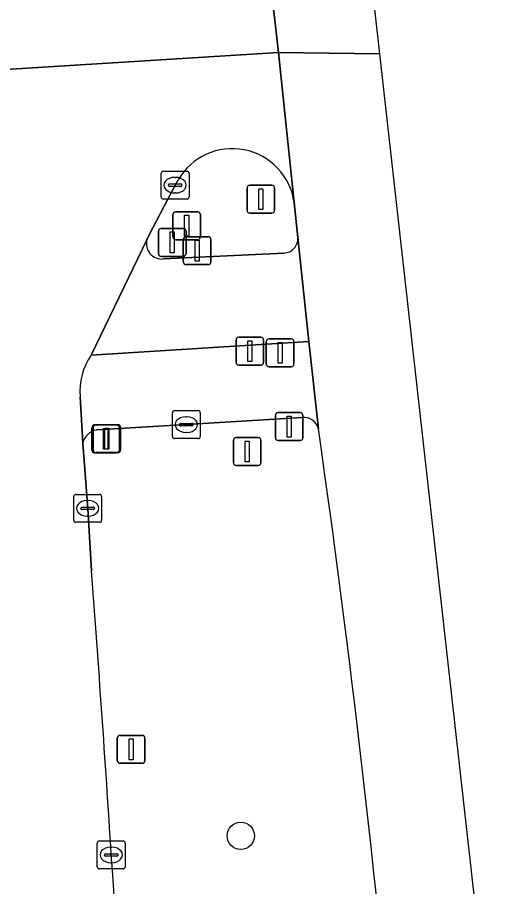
# Model space of a CAD drawing. Extents: x 160856 to 161310, y 384024 to 384878.
# Drawn here: x 161292.42 to 161310.22, y 384818.23 to 384849.4 of the extents above; entities that cross this region are included whole.
import ezdxf

# ---------------------------------------------------------------- set-up
doc = ezdxf.new("R2010")
doc.units = 0
for name, color, linetype in [('IMGEO_Berm_groen', 7, 'Continuous'), ('IMGEO_Boom', 7, 'Continuous'), ('IMGEO_Drukknoppaal', 7, 'Continuous'), ('IMGEO_Fietspad_gesloten', 7, 'Continuous'), ('IMGEO_Kolk', 7, 'Continuous'), ('IMGEO_Lichtmast', 7, 'Continuous'), ('IMGEO_OVBaan_gesloten', 7, 'Continuous'), ('IMGEO_Rijbaan_lokaal_gesloten', 7, 'Continuous'), ('IMGEO_Rijbaan_regionaal_gesloten', 7, 'Continuous'), ('IMGEO_Verkeersbordpaal', 7, 'Continuous'), ('IMGEO_Verkeerseiland_groen', 7, 'Continuous'), ('IMGEO_Verkeersregelinstallatiepaal', 7, 'Continuous'), ('IMGEO_Voetpad_open', 7, 'Continuous')]:
    doc.layers.add(name, color=color, linetype=linetype)

msp = doc.modelspace()

# ---------------------------------------------------------------- linework, layer by layer
at = {"layer": 'IMGEO_Berm_groen'}
for points in [[(161302.631, 384835.058), (161298.482, 384834.8), (161295.263, 384834.606)], [(161294.769, 384834.138), (161294.943, 384831.796), (161295.074, 384829.56)]]:
    msp.add_lwpolyline(points, dxfattribs=at)
for centre, radius, start, end in [((161302.686, 384834.512), 0.549, 13.7909, 95.7816), ((161295.359, 384834.009), 0.604, 99.1862, 167.7175), ((160867.276, 384772.049), 440.414, 1.18907, 8.17089), ((160654.254, 384779.546), 642.768, 3.551935, 4.462677), ((160842.038, 384787.292), 454.883, 1.84697, 4.04356)]:
    msp.add_arc(centre, radius, start, end, dxfattribs=at)
at = {"layer": 'IMGEO_Boom'}
msp.add_circle((161300.432, 384820.053), 0.489, dxfattribs=at)
at = {"layer": 'IMGEO_Drukknoppaal'}
for p, q in [((161298.372, 384840.637), (161298.372, 384841.437)), ((161298.372, 384841.437), (161298.372, 384840.637)), ((161298.472, 384841.537), (161299.262, 384841.537)), ((161299.262, 384841.537), (161298.472, 384841.537)), ((161299.362, 384841.437), (161299.362, 384840.637)), ((161299.362, 384840.637), (161299.362, 384841.437)), ((161299.262, 384840.537), (161298.472, 384840.537)), ((161298.472, 384840.537), (161299.262, 384840.537)), ((161300.264, 384837.032), (161300.264, 384837.832)), ((161300.264, 384837.832), (161300.264, 384837.032)), ((161300.364, 384837.932), (161301.154, 384837.932)), ((161301.154, 384837.932), (161300.364, 384837.932)), ((161301.254, 384837.832), (161301.254, 384837.032)), ((161301.254, 384837.032), (161301.254, 384837.832)), ((161301.154, 384836.932), (161300.364, 384836.932)), ((161300.364, 384836.932), (161301.154, 384836.932))]:
    msp.add_line(p, q, dxfattribs=at)
for points in [[(161298.792, 384841.412), (161298.942, 384841.412), (161298.942, 384840.662), (161298.792, 384840.662), (161298.792, 384841.412)], [(161300.684, 384837.807), (161300.834, 384837.807), (161300.834, 384837.057), (161300.684, 384837.057), (161300.684, 384837.807)]]:
    msp.add_lwpolyline(points, dxfattribs=at)
for centre, start, end in [((161298.472, 384841.437), 90, 180), ((161298.472, 384841.437), 90, 180), ((161299.262, 384841.437), 0, 90), ((161299.262, 384841.437), 360, 90), ((161298.472, 384840.637), 180, 270), ((161298.472, 384840.637), 180, 270), ((161299.262, 384840.637), 270, 0), ((161299.262, 384840.637), 270, 0), ((161300.364, 384837.832), 90, 180), ((161300.364, 384837.832), 90, 180), ((161301.154, 384837.832), 0, 90), ((161301.154, 384837.832), 360, 90), ((161300.364, 384837.032), 180, 270), ((161300.364, 384837.032), 180, 270), ((161301.154, 384837.032), 270, 0), ((161301.154, 384837.032), 270, 0)]:
    msp.add_arc(centre, 0.1, start, end, dxfattribs=at)
at = {"layer": 'IMGEO_Fietspad_gesloten'}
for points in [[(161297.073, 384841.454), (161295.061, 384837.294), (161302.878, 384837.781), (161302.476, 384841.51)], [(161301.983, 384840.951), (161297.665, 384840.739)]]:
    msp.add_lwpolyline(points, dxfattribs=at)
for centre, radius, start, end in [((161297.602, 384841.29), 0.554, 162.7537, 276.4939), ((161301.968, 384841.461), 0.51, 271.7023, 5.4775)]:
    msp.add_arc(centre, radius, start, end, dxfattribs=at)
at = {"layer": 'IMGEO_Kolk'}
for p, q in [((161297.578, 384842.959), (161297.578, 384843.811)), ((161297.653, 384843.885), (161298.505, 384843.885)), ((161298.579, 384843.811), (161298.579, 384842.959)), ((161297.88, 384843.428), (161298.278, 384843.428)), ((161298.066, 384843.665), (161298.091, 384843.665)), ((161297.837, 384843.379), (161297.837, 384843.391)), ((161298.275, 384843.342), (161297.877, 384843.342)), ((161298.089, 384843.105), (161298.064, 384843.105)), ((161298.321, 384843.391), (161298.321, 384843.379)), ((161298.505, 384842.885), (161297.653, 384842.885)), ((161297.981, 384834.374), (161297.981, 384835.226)), ((161298.056, 384835.3), (161298.908, 384835.3)), ((161298.469, 384835.08), (161298.494, 384835.08)), ((161298.982, 384835.226), (161298.982, 384834.374)), ((161298.24, 384834.794), (161298.24, 384834.806)), ((161298.678, 384834.757), (161298.28, 384834.757)), ((161298.283, 384834.843), (161298.681, 384834.843)), ((161298.724, 384834.806), (161298.724, 384834.794)), ((161298.492, 384834.52), (161298.467, 384834.52)), ((161298.908, 384834.3), (161298.056, 384834.3)), ((161294.442, 384831.37), (161294.442, 384832.222)), ((161294.517, 384832.296), (161295.369, 384832.296)), ((161295.443, 384832.222), (161295.443, 384831.37)), ((161294.93, 384832.076), (161294.955, 384832.076)), ((161294.701, 384831.79), (161294.701, 384831.802)), ((161295.139, 384831.753), (161294.741, 384831.753)), ((161294.744, 384831.839), (161295.142, 384831.839)), ((161295.185, 384831.802), (161295.185, 384831.79)), ((161295.369, 384831.296), (161294.517, 384831.296)), ((161294.953, 384831.516), (161294.928, 384831.516)), ((161295.287, 384818.942), (161295.287, 384819.794)), ((161295.362, 384819.868), (161296.214, 384819.868)), ((161296.288, 384819.794), (161296.288, 384818.942)), ((161295.775, 384819.648), (161295.8, 384819.648)), ((161295.546, 384819.362), (161295.546, 384819.374)), ((161295.984, 384819.325), (161295.586, 384819.325)), ((161295.589, 384819.411), (161295.987, 384819.411)), ((161296.03, 384819.374), (161296.03, 384819.362)), ((161296.214, 384818.868), (161295.362, 384818.868)), ((161295.798, 384819.088), (161295.773, 384819.088))]:
    msp.add_line(p, q, dxfattribs=at)
for points in [[(161297.578, 384842.959), (161297.578, 384843.811)], [(161297.653, 384843.885), (161298.505, 384843.885)], [(161298.579, 384843.811), (161298.579, 384842.959)], [(161298.505, 384842.885), (161297.653, 384842.885)], [(161297.981, 384834.374), (161297.981, 384835.226)], [(161298.056, 384835.3), (161298.908, 384835.3)], [(161298.982, 384835.226), (161298.982, 384834.374)], [(161298.908, 384834.3), (161298.056, 384834.3)], [(161294.442, 384831.37), (161294.442, 384832.222)], [(161294.517, 384832.296), (161295.369, 384832.296)], [(161295.443, 384832.222), (161295.443, 384831.37)], [(161295.369, 384831.296), (161294.517, 384831.296)], [(161295.287, 384818.942), (161295.287, 384819.794)], [(161295.362, 384819.868), (161296.214, 384819.868)], [(161296.288, 384819.794), (161296.288, 384818.942)], [(161296.214, 384818.868), (161295.362, 384818.868)]]:
    msp.add_lwpolyline(points, dxfattribs=at)
for centre, radius, start, end in [((161297.655, 384843.809), 0.0765, 91.552, 178.448), ((161297.655, 384843.809), 0.0765, 91.552, 178.448), ((161298.503, 384843.809), 0.0765, 1.552, 88.448), ((161298.503, 384843.809), 0.0765, 1.552, 88.448), ((161297.877, 384843.388), 0.0403, 85.8775, 175.7526), ((161298.282, 384843.39), 0.0386, 1.7309, 96.639), ((161297.874, 384843.378), 0.0366, 178.938, 274.7102), ((161298.278, 384843.385), 0.043, 264.8664, 352.4533), ((161297.655, 384842.961), 0.0765, 181.552, 268.448), ((161297.655, 384842.961), 0.0765, 181.552, 268.448), ((161298.503, 384842.961), 0.0765, 271.552, 358.448), ((161298.503, 384842.961), 0.0765, 271.552, 358.448), ((161298.058, 384835.224), 0.0765, 91.552, 178.448), ((161298.058, 384835.224), 0.0765, 91.552, 178.448), ((161298.906, 384835.224), 0.0765, 1.552, 88.448), ((161298.906, 384835.224), 0.0765, 1.552, 88.448), ((161298.28, 384834.803), 0.0403, 85.8775, 175.7526), ((161298.277, 384834.793), 0.0366, 178.938, 274.7102), ((161298.681, 384834.8), 0.043, 264.8664, 352.4533), ((161298.685, 384834.805), 0.0386, 1.7309, 96.639), ((161298.058, 384834.376), 0.0765, 181.552, 268.448), ((161298.058, 384834.376), 0.0765, 181.552, 268.448), ((161298.906, 384834.376), 0.0765, 271.552, 358.448), ((161298.906, 384834.376), 0.0765, 271.552, 358.448), ((161294.519, 384832.22), 0.0765, 91.552, 178.448), ((161294.519, 384832.22), 0.0765, 91.552, 178.448), ((161295.367, 384832.22), 0.0765, 1.552, 88.448), ((161295.367, 384832.22), 0.0765, 1.552, 88.448), ((161294.741, 384831.799), 0.0403, 85.8775, 175.7526), ((161294.738, 384831.789), 0.0366, 178.938, 274.7102), ((161295.142, 384831.796), 0.043, 264.8664, 352.4533), ((161295.146, 384831.801), 0.0386, 1.7309, 96.639), ((161294.519, 384831.372), 0.0765, 181.552, 268.448), ((161294.519, 384831.372), 0.0765, 181.552, 268.448), ((161295.367, 384831.372), 0.0765, 271.552, 358.448), ((161295.367, 384831.372), 0.0765, 271.552, 358.448), ((161295.364, 384819.792), 0.0765, 91.552, 178.448), ((161295.364, 384819.792), 0.0765, 91.552, 178.448), ((161296.212, 384819.792), 0.0765, 1.552, 88.448), ((161296.212, 384819.792), 0.0765, 1.552, 88.448), ((161295.586, 384819.371), 0.0403, 85.8775, 175.7526), ((161295.583, 384819.361), 0.0366, 178.938, 274.7102), ((161295.987, 384819.368), 0.043, 264.8664, 352.4533), ((161295.991, 384819.373), 0.0386, 1.7309, 96.639), ((161295.364, 384818.944), 0.0765, 181.552, 268.448), ((161295.364, 384818.944), 0.0765, 181.552, 268.448), ((161296.212, 384818.944), 0.0765, 271.552, 358.448), ((161296.212, 384818.944), 0.0765, 271.552, 358.448)]:
    msp.add_arc(centre, radius, start, end, dxfattribs=at)
for centre, major_axis, ratio, start_param, end_param in [((161298.065, 384843.385), (-0.387, 0.002), 0.722429, 4.712389, 7.853982), ((161298.09, 384843.385), (-0.39, 0.002), 0.717154, 1.570796, 4.712389), ((161298.468, 384834.8), (-0.387, 0.002), 0.722429, 4.712389, 7.853982), ((161298.493, 384834.8), (-0.39, 0.002), 0.717154, 1.570796, 4.712389), ((161294.929, 384831.796), (-0.387, 0.002), 0.722429, 4.712389, 7.853982), ((161294.954, 384831.796), (-0.39, 0.002), 0.717154, 1.570796, 4.712389), ((161295.774, 384819.368), (-0.387, 0.002), 0.722429, 4.712389, 7.853982), ((161295.799, 384819.368), (-0.39, 0.002), 0.717154, 1.570796, 4.712389)]:
    msp.add_ellipse(centre, major_axis=major_axis, ratio=ratio, start_param=start_param, end_param=end_param, dxfattribs=at)
at = {"layer": 'IMGEO_Lichtmast'}
for p, q in [((161295.134, 384833.893), (161295.134, 384834.693)), ((161295.134, 384834.693), (161295.134, 384833.893)), ((161295.234, 384834.793), (161296.024, 384834.793)), ((161296.024, 384834.793), (161295.234, 384834.793)), ((161296.124, 384834.693), (161296.124, 384833.893)), ((161296.124, 384833.893), (161296.124, 384834.693)), ((161296.024, 384833.793), (161295.234, 384833.793)), ((161295.234, 384833.793), (161296.024, 384833.793))]:
    msp.add_line(p, q, dxfattribs=at)
msp.add_lwpolyline([(161295.554, 384834.668), (161295.704, 384834.668), (161295.704, 384833.918), (161295.554, 384833.918), (161295.554, 384834.668)], dxfattribs=at)
for centre, start, end in [((161295.234, 384834.693), 90, 180), ((161295.234, 384834.693), 90, 180), ((161296.024, 384834.693), 0, 90), ((161296.024, 384834.693), 360, 90), ((161295.234, 384833.893), 180, 270), ((161295.234, 384833.893), 180, 270), ((161296.024, 384833.893), 270, 0), ((161296.024, 384833.893), 270, 0)]:
    msp.add_arc(centre, 0.1, start, end, dxfattribs=at)
at = {"layer": 'IMGEO_OVBaan_gesloten'}
msp.add_lwpolyline([(161305.427, 384848.093), (161302.126, 384877.522), (161298.587, 384877.294), (161298.981, 384873.674), (161299.102, 384872.569), (161299.63, 384867.719), (161299.672, 384867.332), (161299.93, 384864.966), (161300.364, 384860.981), (161301.216, 384853.157), (161301.226, 384853.065), (161301.785, 384848.147)], close=True, dxfattribs=at)
msp.add_lwpolyline([(161244.663, 384173.474), (161254.709, 384278.75), (161256.675, 384295.749), (161288.788, 384573.374), (161299.466, 384666.717), (161307.924, 384740.658), (161309.046, 384772.256), (161310.221, 384805.365), (161305.427, 384848.093), (161301.785, 384848.147), (161302.348, 384842.763), (161302.476, 384841.51), (161302.878, 384837.781), (161303.219, 384834.643)], dxfattribs=at)
msp.add_arc((160867.276, 384772.049), 440.414, 1.18907, 8.17089, dxfattribs=at)
at = {"layer": 'IMGEO_Rijbaan_lokaal_gesloten'}
for points in [[(161302.348, 384842.763), (161301.785, 384848.147), (161279.144, 384846.731)], [(161295.061, 384837.294), (161297.073, 384841.454), (161297.145, 384841.603), (161298.079, 384843.385), (161298.188, 384843.575)], [(161295.074, 384829.56), (161294.943, 384831.796), (161294.769, 384834.138), (161294.673, 384835.8)]]:
    msp.add_lwpolyline(points, dxfattribs=at)
for centre, radius, start, end in [((161300.128, 384842.452), 2.242, 7.9689, 149.9415), ((161297.004, 384835.992), 2.339, 146.1739, 184.7093), ((160654.254, 384779.546), 642.768, 3.551935, 4.462677), ((160842.038, 384787.292), 454.883, 1.84697, 4.04356)]:
    msp.add_arc(centre, radius, start, end, dxfattribs=at)
at = {"layer": 'IMGEO_Rijbaan_regionaal_gesloten'}
msp.add_lwpolyline([(161260.524, 384845.926), (161276.088, 384846.59), (161279.144, 384846.731), (161301.785, 384848.147), (161301.226, 384853.065)], dxfattribs=at)
at = {"layer": 'IMGEO_Verkeersbordpaal'}
for p, q in [((161300.659, 384842.483), (161300.659, 384843.283)), ((161300.659, 384843.283), (161300.659, 384842.483)), ((161300.759, 384843.383), (161301.549, 384843.383)), ((161301.549, 384843.383), (161300.759, 384843.383)), ((161301.649, 384843.283), (161301.649, 384842.483)), ((161301.649, 384842.483), (161301.649, 384843.283)), ((161297.998, 384841.529), (161297.998, 384842.329)), ((161297.998, 384842.329), (161297.998, 384841.529)), ((161298.098, 384842.429), (161298.888, 384842.429)), ((161298.888, 384842.429), (161298.098, 384842.429)), ((161298.988, 384842.329), (161298.988, 384841.529)), ((161298.988, 384841.529), (161298.988, 384842.329)), ((161301.549, 384842.383), (161300.759, 384842.383)), ((161300.759, 384842.383), (161301.549, 384842.383)), ((161298.888, 384841.429), (161298.098, 384841.429)), ((161298.098, 384841.429), (161298.888, 384841.429)), ((161300.167, 384833.436), (161300.167, 384834.236)), ((161300.167, 384834.236), (161300.167, 384833.436)), ((161300.267, 384834.336), (161301.057, 384834.336)), ((161301.057, 384834.336), (161300.267, 384834.336)), ((161301.157, 384834.236), (161301.157, 384833.436)), ((161301.157, 384833.436), (161301.157, 384834.236)), ((161301.057, 384833.336), (161300.267, 384833.336)), ((161300.267, 384833.336), (161301.057, 384833.336)), ((161296.004, 384822.754), (161296.004, 384823.554)), ((161296.004, 384823.554), (161296.004, 384822.754)), ((161296.104, 384823.654), (161296.894, 384823.654)), ((161296.894, 384823.654), (161296.104, 384823.654)), ((161296.994, 384823.554), (161296.994, 384822.754)), ((161296.994, 384822.754), (161296.994, 384823.554)), ((161296.894, 384822.654), (161296.104, 384822.654)), ((161296.104, 384822.654), (161296.894, 384822.654))]:
    msp.add_line(p, q, dxfattribs=at)
for points in [[(161301.079, 384843.258), (161301.229, 384843.258), (161301.229, 384842.508), (161301.079, 384842.508), (161301.079, 384843.258)], [(161298.418, 384842.304), (161298.568, 384842.304), (161298.568, 384841.554), (161298.418, 384841.554), (161298.418, 384842.304)], [(161300.587, 384834.211), (161300.737, 384834.211), (161300.737, 384833.461), (161300.587, 384833.461), (161300.587, 384834.211)], [(161296.424, 384823.529), (161296.574, 384823.529), (161296.574, 384822.779), (161296.424, 384822.779), (161296.424, 384823.529)]]:
    msp.add_lwpolyline(points, dxfattribs=at)
for centre, start, end in [((161300.759, 384843.283), 90, 180), ((161300.759, 384843.283), 90, 180), ((161301.549, 384843.283), 0, 90), ((161301.549, 384843.283), 360, 90), ((161300.759, 384842.483), 180, 270), ((161300.759, 384842.483), 180, 270), ((161301.549, 384842.483), 270, 0), ((161301.549, 384842.483), 270, 0), ((161298.098, 384842.329), 90, 180), ((161298.098, 384842.329), 90, 180), ((161298.888, 384842.329), 0, 90), ((161298.888, 384842.329), 360, 90), ((161298.098, 384841.529), 180, 270), ((161298.098, 384841.529), 180, 270), ((161298.888, 384841.529), 270, 0), ((161298.888, 384841.529), 270, 0), ((161300.267, 384834.236), 90, 180), ((161300.267, 384834.236), 90, 180), ((161301.057, 384834.236), 0, 90), ((161301.057, 384834.236), 360, 90), ((161300.267, 384833.436), 180, 270), ((161300.267, 384833.436), 180, 270), ((161301.057, 384833.436), 270, 0), ((161301.057, 384833.436), 270, 0), ((161296.104, 384823.554), 90, 180), ((161296.104, 384823.554), 90, 180), ((161296.894, 384823.554), 0, 90), ((161296.894, 384823.554), 360, 90), ((161296.104, 384822.754), 180, 270), ((161296.104, 384822.754), 180, 270), ((161296.894, 384822.754), 270, 0), ((161296.894, 384822.754), 270, 0)]:
    msp.add_arc(centre, 0.1, start, end, dxfattribs=at)
at = {"layer": 'IMGEO_Verkeerseiland_groen'}
for points in [[(161298.188, 384843.575), (161298.079, 384843.385), (161297.145, 384841.603), (161297.073, 384841.454)], [(161302.476, 384841.51), (161302.348, 384842.763)], [(161297.665, 384840.739), (161301.983, 384840.951)]]:
    msp.add_lwpolyline(points, dxfattribs=at)
for centre, radius, start, end in [((161300.128, 384842.452), 2.242, 7.9689, 149.9415), ((161297.602, 384841.29), 0.554, 162.7537, 276.4939), ((161301.968, 384841.461), 0.51, 271.7023, 5.4775)]:
    msp.add_arc(centre, radius, start, end, dxfattribs=at)
at = {"layer": 'IMGEO_Verkeersregelinstallatiepaal'}
for p, q in [((161297.48, 384840.932), (161297.48, 384841.732)), ((161297.48, 384841.732), (161297.48, 384840.932)), ((161297.58, 384841.832), (161298.37, 384841.832)), ((161298.37, 384841.832), (161297.58, 384841.832)), ((161298.47, 384841.732), (161298.47, 384840.932)), ((161298.47, 384840.932), (161298.47, 384841.732)), ((161298.37, 384840.832), (161297.58, 384840.832)), ((161297.58, 384840.832), (161298.37, 384840.832)), ((161301.45, 384837.872), (161302.24, 384837.872)), ((161302.24, 384837.872), (161301.45, 384837.872)), ((161301.35, 384836.972), (161301.35, 384837.772)), ((161301.35, 384837.772), (161301.35, 384836.972)), ((161302.34, 384837.772), (161302.34, 384836.972)), ((161302.34, 384836.972), (161302.34, 384837.772)), ((161302.24, 384836.872), (161301.45, 384836.872)), ((161301.45, 384836.872), (161302.24, 384836.872)), ((161301.674, 384834.328), (161301.674, 384835.128)), ((161301.674, 384835.128), (161301.674, 384834.328)), ((161301.774, 384835.228), (161302.564, 384835.228)), ((161302.564, 384835.228), (161301.774, 384835.228)), ((161302.664, 384835.128), (161302.664, 384834.328)), ((161302.664, 384834.328), (161302.664, 384835.128)), ((161295.189, 384834.788), (161295.979, 384834.788)), ((161295.979, 384834.788), (161295.189, 384834.788)), ((161295.089, 384833.888), (161295.089, 384834.688)), ((161295.089, 384834.688), (161295.089, 384833.888)), ((161296.079, 384834.688), (161296.079, 384833.888)), ((161296.079, 384833.888), (161296.079, 384834.688)), ((161302.564, 384834.228), (161301.774, 384834.228)), ((161301.774, 384834.228), (161302.564, 384834.228)), ((161295.979, 384833.788), (161295.189, 384833.788)), ((161295.189, 384833.788), (161295.979, 384833.788))]:
    msp.add_line(p, q, dxfattribs=at)
for points in [[(161297.9, 384841.707), (161298.05, 384841.707), (161298.05, 384840.957), (161297.9, 384840.957), (161297.9, 384841.707)], [(161301.77, 384837.747), (161301.92, 384837.747), (161301.92, 384836.997), (161301.77, 384836.997), (161301.77, 384837.747)], [(161302.094, 384835.103), (161302.244, 384835.103), (161302.244, 384834.353), (161302.094, 384834.353), (161302.094, 384835.103)], [(161295.509, 384834.663), (161295.659, 384834.663), (161295.659, 384833.913), (161295.509, 384833.913), (161295.509, 384834.663)]]:
    msp.add_lwpolyline(points, dxfattribs=at)
for centre, start, end in [((161297.58, 384841.732), 90, 180), ((161297.58, 384841.732), 90, 180), ((161298.37, 384841.732), 0, 90), ((161298.37, 384841.732), 360, 90), ((161297.58, 384840.932), 180, 270), ((161297.58, 384840.932), 180, 270), ((161298.37, 384840.932), 270, 0), ((161298.37, 384840.932), 270, 0), ((161301.45, 384837.772), 90, 180), ((161301.45, 384837.772), 90, 180), ((161302.24, 384837.772), 0, 90), ((161302.24, 384837.772), 360, 90), ((161301.45, 384836.972), 180, 270), ((161301.45, 384836.972), 180, 270), ((161302.24, 384836.972), 270, 0), ((161302.24, 384836.972), 270, 0), ((161301.774, 384835.128), 90, 180), ((161301.774, 384835.128), 90, 180), ((161302.564, 384835.128), 0, 90), ((161302.564, 384835.128), 360, 90), ((161295.189, 384834.688), 90, 180), ((161295.189, 384834.688), 90, 180), ((161295.979, 384834.688), 0, 90), ((161295.979, 384834.688), 360, 90), ((161301.774, 384834.328), 180, 270), ((161301.774, 384834.328), 180, 270), ((161302.564, 384834.328), 270, 0), ((161302.564, 384834.328), 270, 0), ((161295.189, 384833.888), 180, 270), ((161295.189, 384833.888), 180, 270), ((161295.979, 384833.888), 270, 0), ((161295.979, 384833.888), 270, 0)]:
    msp.add_arc(centre, 0.1, start, end, dxfattribs=at)
at = {"layer": 'IMGEO_Voetpad_open'}
for points in [[(161302.878, 384837.781), (161295.061, 384837.294)], [(161303.219, 384834.643), (161302.878, 384837.781)], [(161294.673, 384835.8), (161294.769, 384834.138)], [(161295.263, 384834.606), (161298.482, 384834.8), (161302.631, 384835.058)]]:
    msp.add_lwpolyline(points, dxfattribs=at)
for centre, radius, start, end in [((161297.004, 384835.992), 2.339, 146.1739, 184.7093), ((161302.686, 384834.512), 0.549, 13.7909, 95.7816), ((161295.359, 384834.009), 0.604, 99.1862, 167.7175)]:
    msp.add_arc(centre, radius, start, end, dxfattribs=at)

doc.saveas('drawing.dxf')
